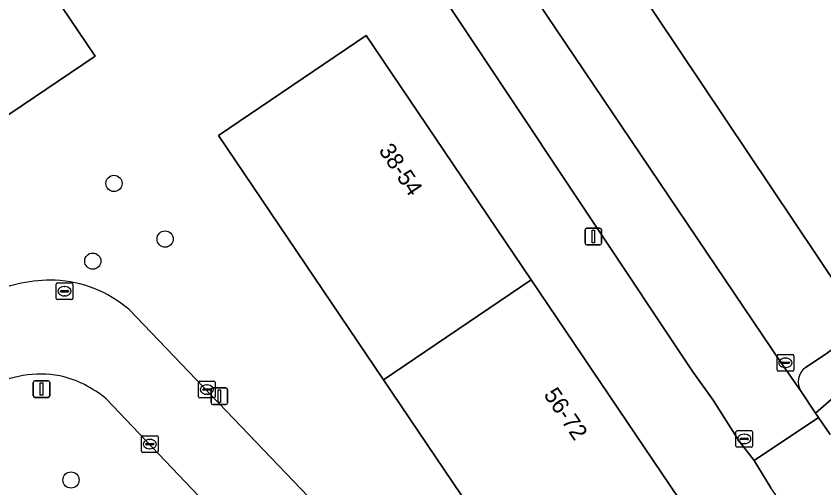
# Model space of a CAD drawing. Extents: x 157445 to 158888, y 383061 to 384688.
# Drawn here: x 157905.95 to 157954.64, y 383636.55 to 383664.97 of the extents above; entities that cross this region are included whole.
import ezdxf

# ---------------------------------------------------------------- set-up
doc = ezdxf.new("R2010")
doc.units = 0
for name, color, linetype in [('IMGEO_Afsluitpaal', 7, 'Continuous'), ('IMGEO_Boom', 7, 'Continuous'), ('IMGEO_Erf', 7, 'Continuous'), ('IMGEO_Groenvoorziening', 7, 'Continuous'), ('IMGEO_Kolk', 7, 'Continuous'), ('IMGEO_Lichtmast', 7, 'Continuous'), ('IMGEO_Pand', 7, 'Continuous'), ('IMGEO_Pand_nummerreeks', 7, 'Continuous'), ('IMGEO_Parkeervlak_open', 7, 'Continuous'), ('IMGEO_Rijbaan_lokaal_open', 7, 'Continuous'), ('IMGEO_Rioolput', 7, 'Continuous')]:
    doc.layers.add(name, color=color, linetype=linetype)

msp = doc.modelspace()

# ---------------------------------------------------------------- linework, layer by layer
at = {"layer": 'IMGEO_Afsluitpaal'}
for p, q in [((157906.986, 383642.101), (157906.986, 383642.901)), ((157906.986, 383642.901), (157906.986, 383642.101)), ((157907.086, 383643.001), (157907.876, 383643.001)), ((157907.876, 383643.001), (157907.086, 383643.001)), ((157907.976, 383642.901), (157907.976, 383642.101)), ((157907.976, 383642.101), (157907.976, 383642.901)), ((157907.876, 383642.001), (157907.086, 383642.001)), ((157907.086, 383642.001), (157907.876, 383642.001))]:
    msp.add_line(p, q, dxfattribs=at)
msp.add_lwpolyline([(157907.406, 383642.876), (157907.556, 383642.876), (157907.556, 383642.126), (157907.406, 383642.126), (157907.406, 383642.876)], dxfattribs=at)
for centre, start, end in [((157907.086, 383642.901), 90, 180), ((157907.086, 383642.901), 90, 180), ((157907.876, 383642.901), 0, 90), ((157907.876, 383642.901), 360, 90), ((157907.086, 383642.101), 180, 270), ((157907.086, 383642.101), 180, 270), ((157907.876, 383642.101), 270, 0), ((157907.876, 383642.101), 270, 0)]:
    msp.add_arc(centre, 0.1, start, end, dxfattribs=at)
at = {"layer": 'IMGEO_Boom'}
for centre in [(157911.85, 383654.891), (157914.933, 383651.54), (157910.574, 383650.211), (157909.261, 383637.023)]:
    msp.add_circle(centre, 0.489, dxfattribs=at)
at = {"layer": 'IMGEO_Erf'}
for points in [[(157910.708, 383662.557), (157896.018, 383652.639), (157881.348, 383642.734), (157866.679, 383632.83), (157860.68, 383641.715), (157875.349, 383651.619), (157890.019, 383661.524), (157904.709, 383671.442)], [(157937.002, 383649.077), (157946.95, 383634.356), (157938.043, 383628.337), (157928.095, 383643.059), (157918.147, 383657.78), (157927.053, 383663.799)]]:
    msp.add_lwpolyline(points, close=True, dxfattribs=at)
for points in [[(157951.452, 383636.551), (157950.441, 383638.194), (157949.532, 383639.373), (157947.974, 383641.838), (157946.693, 383643.602), (157928.556, 383670.863)], [(157912.74, 383647.308), (157931.241, 383628.001), (157933.454, 383625.717), (157933.725, 383625.488), (157936.515, 383622.656)]]:
    msp.add_lwpolyline(points, dxfattribs=at)
for centre, radius, start, end in [((157908.033, 383640.438), 8.627, 88.2447, 115.4015), ((157907.971, 383641.728), 7.341, 49.4821, 87.4542), ((157947.543, 383633.724), 4.824, 13.0192, 35.8737)]:
    msp.add_arc(centre, radius, start, end, dxfattribs=at)
at = {"layer": 'IMGEO_Groenvoorziening'}
for points in [[(157953.262, 383642.362), (157954.137, 383641.044), (157960.204, 383646.341), (157971.221, 383655.96), (157974.004, 383658.64), (157979.152, 383663.586), (157960.073, 383683.218), (157955.049, 383688.388)], [(157955.049, 383688.388), (157960.073, 383683.218), (157979.152, 383663.586), (157974.004, 383658.64), (157971.221, 383655.96), (157960.204, 383646.341), (157954.137, 383641.044), (157954.312, 383640.78), (157955.018, 383639.772)], [(157952.147, 383685.879), (157954.595, 383682.214), (157941.682, 383673.395), (157940.516, 383672.635), (157940.398, 383672.541), (157941.054, 383671.576), (157940.438, 383671.17), (157940.53, 383671.028), (157941.691, 383669.256), (157957.062, 383646.289), (157954.71, 383644.581), (157953.523, 383643.804)], [(157931.466, 383618.42), (157930.811, 383617.784), (157919.659, 383629.217), (157921.703, 383631.069), (157911.384, 383641.907)]]:
    msp.add_lwpolyline(points, dxfattribs=at)
for centre, radius, start, end in [((157954.187, 383642.939), 1.09, 127.5105, 211.9707), ((157907.423, 383636.771), 6.631, 79.9618, 118.2437), ((157907.114, 383636.834), 6.631, 49.9123, 77.2357)]:
    msp.add_arc(centre, radius, start, end, dxfattribs=at)
at = {"layer": 'IMGEO_Kolk'}
for p, q in [((157951.821, 383643.661), (157951.821, 383644.513)), ((157951.896, 383644.587), (157952.748, 383644.587)), ((157952.822, 383644.513), (157952.822, 383643.661)), ((157952.08, 383644.081), (157952.08, 383644.093)), ((157952.518, 383644.044), (157952.12, 383644.044)), ((157952.123, 383644.13), (157952.521, 383644.13)), ((157952.309, 383644.367), (157952.334, 383644.367)), ((157952.564, 383644.093), (157952.564, 383644.081)), ((157952.748, 383643.587), (157951.896, 383643.587)), ((157952.332, 383643.807), (157952.307, 383643.807)), ((157916.949, 383642.043), (157916.949, 383642.895)), ((157917.024, 383642.969), (157917.876, 383642.969)), ((157917.437, 383642.749), (157917.462, 383642.749)), ((157917.95, 383642.895), (157917.95, 383642.043)), ((157917.208, 383642.463), (157917.208, 383642.475)), ((157917.646, 383642.426), (157917.248, 383642.426)), ((157917.251, 383642.512), (157917.649, 383642.512)), ((157917.46, 383642.189), (157917.435, 383642.189)), ((157917.692, 383642.475), (157917.692, 383642.463)), ((157917.876, 383641.969), (157917.024, 383641.969)), ((157913.584, 383639.689), (157914.436, 383639.689)), ((157949.341, 383639.071), (157949.341, 383639.923)), ((157949.416, 383639.997), (157950.268, 383639.997)), ((157949.829, 383639.777), (157949.854, 383639.777)), ((157950.342, 383639.923), (157950.342, 383639.071)), ((157913.509, 383638.763), (157913.509, 383639.615)), ((157913.768, 383639.183), (157913.768, 383639.195)), ((157913.811, 383639.232), (157914.209, 383639.232)), ((157913.997, 383639.469), (157914.022, 383639.469)), ((157914.252, 383639.195), (157914.252, 383639.183)), ((157914.51, 383639.615), (157914.51, 383638.763)), ((157949.6, 383639.491), (157949.6, 383639.503)), ((157950.038, 383639.454), (157949.64, 383639.454)), ((157949.643, 383639.54), (157950.041, 383639.54)), ((157949.852, 383639.217), (157949.827, 383639.217)), ((157950.084, 383639.503), (157950.084, 383639.491)), ((157914.436, 383638.689), (157913.584, 383638.689)), ((157914.206, 383639.146), (157913.808, 383639.146)), ((157914.02, 383638.909), (157913.995, 383638.909)), ((157950.268, 383638.997), (157949.416, 383638.997))]:
    msp.add_line(p, q, dxfattribs=at)
for points in [[(157951.821, 383643.661), (157951.821, 383644.513)], [(157951.896, 383644.587), (157952.748, 383644.587)], [(157952.822, 383644.513), (157952.822, 383643.661)], [(157952.748, 383643.587), (157951.896, 383643.587)], [(157916.949, 383642.043), (157916.949, 383642.895)], [(157917.024, 383642.969), (157917.876, 383642.969)], [(157917.95, 383642.895), (157917.95, 383642.043)], [(157917.876, 383641.969), (157917.024, 383641.969)], [(157913.584, 383639.689), (157914.436, 383639.689)], [(157949.341, 383639.071), (157949.341, 383639.923)], [(157949.416, 383639.997), (157950.268, 383639.997)], [(157950.342, 383639.923), (157950.342, 383639.071)], [(157913.509, 383638.763), (157913.509, 383639.615)], [(157914.51, 383639.615), (157914.51, 383638.763)], [(157914.436, 383638.689), (157913.584, 383638.689)], [(157950.268, 383638.997), (157949.416, 383638.997)]]:
    msp.add_lwpolyline(points, dxfattribs=at)
for centre, radius, start, end in [((157951.898, 383644.511), 0.0765, 91.552, 178.448), ((157951.898, 383644.511), 0.0765, 91.552, 178.448), ((157952.746, 383644.511), 0.0765, 1.552, 88.448), ((157952.746, 383644.511), 0.0765, 1.552, 88.448), ((157952.12, 383644.09), 0.0403, 85.8775, 175.7526), ((157952.117, 383644.08), 0.0366, 178.938, 274.7102), ((157952.521, 383644.087), 0.043, 264.8664, 352.4533), ((157952.525, 383644.092), 0.0386, 1.7309, 96.639), ((157951.898, 383643.663), 0.0765, 181.552, 268.448), ((157951.898, 383643.663), 0.0765, 181.552, 268.448), ((157952.746, 383643.663), 0.0765, 271.552, 358.448), ((157952.746, 383643.663), 0.0765, 271.552, 358.448), ((157917.026, 383642.893), 0.0765, 91.552, 178.448), ((157917.026, 383642.893), 0.0765, 91.552, 178.448), ((157917.874, 383642.893), 0.0765, 1.552, 88.448), ((157917.874, 383642.893), 0.0765, 1.552, 88.448), ((157917.248, 383642.472), 0.0403, 85.8775, 175.7526), ((157917.245, 383642.462), 0.0366, 178.938, 274.7102), ((157917.649, 383642.469), 0.043, 264.8664, 352.4533), ((157917.653, 383642.474), 0.0386, 1.7309, 96.639), ((157917.026, 383642.045), 0.0765, 181.552, 268.448), ((157917.026, 383642.045), 0.0765, 181.552, 268.448), ((157917.874, 383642.045), 0.0765, 271.552, 358.448), ((157917.874, 383642.045), 0.0765, 271.552, 358.448), ((157913.586, 383639.613), 0.0765, 91.552, 178.448), ((157913.586, 383639.613), 0.0765, 91.552, 178.448), ((157914.434, 383639.613), 0.0765, 1.552, 88.448), ((157914.434, 383639.613), 0.0765, 1.552, 88.448), ((157949.418, 383639.921), 0.0765, 91.552, 178.448), ((157949.418, 383639.921), 0.0765, 91.552, 178.448), ((157950.266, 383639.921), 0.0765, 1.552, 88.448), ((157950.266, 383639.921), 0.0765, 1.552, 88.448), ((157913.808, 383639.192), 0.0403, 85.8775, 175.7526), ((157913.805, 383639.182), 0.0366, 178.938, 274.7102), ((157914.209, 383639.189), 0.043, 264.8664, 352.4533), ((157914.213, 383639.194), 0.0386, 1.7309, 96.639), ((157949.64, 383639.5), 0.0403, 85.8775, 175.7526), ((157949.637, 383639.49), 0.0366, 178.938, 274.7102), ((157950.041, 383639.497), 0.043, 264.8664, 352.4533), ((157950.045, 383639.502), 0.0386, 1.7309, 96.639), ((157913.586, 383638.765), 0.0765, 181.552, 268.448), ((157913.586, 383638.765), 0.0765, 181.552, 268.448), ((157914.434, 383638.765), 0.0765, 271.552, 358.448), ((157914.434, 383638.765), 0.0765, 271.552, 358.448), ((157949.418, 383639.073), 0.0765, 181.552, 268.448), ((157949.418, 383639.073), 0.0765, 181.552, 268.448), ((157950.266, 383639.073), 0.0765, 271.552, 358.448), ((157950.266, 383639.073), 0.0765, 271.552, 358.448)]:
    msp.add_arc(centre, radius, start, end, dxfattribs=at)
for centre, major_axis, ratio, start_param, end_param in [((157952.308, 383644.087), (-0.387, 0.002), 0.722429, 4.712389, 7.853982), ((157952.333, 383644.087), (-0.39, 0.002), 0.717154, 1.570796, 4.712389), ((157917.436, 383642.469), (-0.387, 0.002), 0.722429, 4.712389, 7.853982), ((157917.461, 383642.469), (-0.39, 0.002), 0.717154, 1.570796, 4.712389), ((157949.828, 383639.497), (-0.387, 0.002), 0.722429, 4.712389, 7.853982), ((157949.853, 383639.497), (-0.39, 0.002), 0.717154, 1.570796, 4.712389), ((157913.996, 383639.189), (-0.387, 0.002), 0.722429, 4.712389, 7.853982), ((157914.021, 383639.189), (-0.39, 0.002), 0.717154, 1.570796, 4.712389)]:
    msp.add_ellipse(centre, major_axis=major_axis, ratio=ratio, start_param=start_param, end_param=end_param, dxfattribs=at)
at = {"layer": 'IMGEO_Lichtmast'}
for p, q in [((157940.245, 383651.293), (157940.245, 383652.093)), ((157940.245, 383652.093), (157940.245, 383651.293)), ((157940.345, 383652.193), (157941.135, 383652.193)), ((157941.135, 383652.193), (157940.345, 383652.193)), ((157941.235, 383652.093), (157941.235, 383651.293)), ((157941.235, 383651.293), (157941.235, 383652.093)), ((157941.135, 383651.193), (157940.345, 383651.193)), ((157940.345, 383651.193), (157941.135, 383651.193)), ((157917.807, 383642.572), (157918.597, 383642.572)), ((157918.597, 383642.572), (157917.807, 383642.572)), ((157917.707, 383641.672), (157917.707, 383642.472)), ((157917.707, 383642.472), (157917.707, 383641.672)), ((157918.697, 383642.472), (157918.697, 383641.672)), ((157918.697, 383641.672), (157918.697, 383642.472)), ((157918.597, 383641.572), (157917.807, 383641.572)), ((157917.807, 383641.572), (157918.597, 383641.572))]:
    msp.add_line(p, q, dxfattribs=at)
for points in [[(157940.665, 383652.068), (157940.815, 383652.068), (157940.815, 383651.318), (157940.665, 383651.318), (157940.665, 383652.068)], [(157918.127, 383642.447), (157918.277, 383642.447), (157918.277, 383641.697), (157918.127, 383641.697), (157918.127, 383642.447)]]:
    msp.add_lwpolyline(points, dxfattribs=at)
for centre, start, end in [((157940.345, 383652.093), 90, 180), ((157940.345, 383652.093), 90, 180), ((157941.135, 383652.093), 0, 90), ((157941.135, 383652.093), 360, 90), ((157940.345, 383651.293), 180, 270), ((157940.345, 383651.293), 180, 270), ((157941.135, 383651.293), 270, 0), ((157941.135, 383651.293), 270, 0), ((157917.807, 383642.472), 90, 180), ((157917.807, 383642.472), 90, 180), ((157918.597, 383642.472), 0, 90), ((157918.597, 383642.472), 360, 90), ((157917.807, 383641.672), 180, 270), ((157917.807, 383641.672), 180, 270), ((157918.597, 383641.672), 270, 0), ((157918.597, 383641.672), 270, 0)]:
    msp.add_arc(centre, 0.1, start, end, dxfattribs=at)
at = {"layer": 'IMGEO_Pand'}
for points in [[(157896.018, 383652.639), (157910.708, 383662.557), (157904.709, 383671.442), (157890.019, 383661.524)], [(157937.002, 383649.077), (157927.053, 383663.799), (157918.147, 383657.78), (157928.095, 383643.059)], [(157937.002, 383649.077), (157928.095, 383643.059), (157938.043, 383628.337), (157946.95, 383634.356)]]:
    msp.add_lwpolyline(points, close=True, dxfattribs=at)
at = {"layer": 'IMGEO_Parkeervlak_open'}
for points in [[(157953.523, 383643.804), (157954.71, 383644.581), (157957.062, 383646.289), (157941.691, 383669.256), (157940.53, 383671.028), (157936.879, 383668.564)], [(157935.491, 383668.839), (157936.227, 383667.566), (157952.072, 383644.074), (157953.262, 383642.362)]]:
    msp.add_lwpolyline(points, dxfattribs=at)
msp.add_arc((157954.187, 383642.939), 1.09, 127.5105, 211.9707, dxfattribs=at)
at = {"layer": 'IMGEO_Rijbaan_lokaal_open'}
for points in [[(157928.556, 383670.863), (157946.693, 383643.602), (157947.974, 383641.838), (157949.532, 383639.373), (157950.441, 383638.194), (157954.312, 383640.78), (157954.137, 383641.044), (157953.262, 383642.362), (157952.072, 383644.074), (157936.227, 383667.566), (157935.491, 383668.839), (157935.25, 383669.228)], [(157936.515, 383622.656), (157933.725, 383625.488), (157933.454, 383625.717), (157931.241, 383628.001), (157912.74, 383647.308)], [(157911.384, 383641.907), (157921.703, 383631.069), (157928.746, 383623.671), (157930.107, 383622.403), (157933.142, 383619.262), (157933.701, 383618.684), (157934.224, 383618.002), (157938.117, 383621.259)], [(157955.018, 383639.772), (157954.312, 383640.78), (157950.441, 383638.194), (157951.452, 383636.551)]]:
    msp.add_lwpolyline(points, dxfattribs=at)
for centre, radius, start, end in [((157908.033, 383640.438), 8.627, 88.2447, 115.4015), ((157907.971, 383641.728), 7.341, 49.4821, 87.4542), ((157907.423, 383636.771), 6.631, 79.9618, 118.2437), ((157907.114, 383636.834), 6.631, 49.9123, 77.2357), ((157947.543, 383633.724), 4.824, 13.0192, 35.8737)]:
    msp.add_arc(centre, radius, start, end, dxfattribs=at)
at = {"layer": 'IMGEO_Rioolput'}
for p, q in [((157908.445, 383648.893), (157909.297, 383648.893)), ((157908.37, 383647.967), (157908.37, 383648.819)), ((157908.629, 383648.387), (157908.629, 383648.399)), ((157908.672, 383648.436), (157909.07, 383648.436)), ((157908.858, 383648.673), (157908.883, 383648.673)), ((157909.113, 383648.399), (157909.113, 383648.387)), ((157909.371, 383648.819), (157909.371, 383647.967)), ((157909.067, 383648.35), (157908.669, 383648.35)), ((157908.881, 383648.113), (157908.856, 383648.113)), ((157909.297, 383647.893), (157908.445, 383647.893))]:
    msp.add_line(p, q, dxfattribs=at)
for points in [[(157908.445, 383648.893), (157909.297, 383648.893)], [(157908.37, 383647.967), (157908.37, 383648.819)], [(157909.371, 383648.819), (157909.371, 383647.967)], [(157909.297, 383647.893), (157908.445, 383647.893)]]:
    msp.add_lwpolyline(points, dxfattribs=at)
for centre, radius, start, end in [((157908.447, 383648.817), 0.0765, 91.552, 178.448), ((157908.447, 383648.817), 0.0765, 91.552, 178.448), ((157909.295, 383648.817), 0.0765, 1.552, 88.448), ((157909.295, 383648.817), 0.0765, 1.552, 88.448), ((157908.669, 383648.396), 0.0403, 85.8775, 175.7526), ((157909.074, 383648.398), 0.0386, 1.7309, 96.639), ((157908.447, 383647.969), 0.0765, 181.552, 268.448), ((157908.447, 383647.969), 0.0765, 181.552, 268.448), ((157908.666, 383648.386), 0.0366, 178.938, 274.7102), ((157909.07, 383648.393), 0.043, 264.8664, 352.4533), ((157909.295, 383647.969), 0.0765, 271.552, 358.448), ((157909.295, 383647.969), 0.0765, 271.552, 358.448)]:
    msp.add_arc(centre, radius, start, end, dxfattribs=at)
for centre, major_axis, ratio, start_param, end_param in [((157908.857, 383648.393), (-0.387, 0.002), 0.722429, 4.712389, 7.853982), ((157908.882, 383648.393), (-0.39, 0.002), 0.717154, 1.570796, 4.712389)]:
    msp.add_ellipse(centre, major_axis=major_axis, ratio=ratio, start_param=start_param, end_param=end_param, dxfattribs=at)

# ---------------------------------------------------------------- texts
at = {"layer": 'IMGEO_Pand_nummerreeks'}
for s, p in [('38-54', (157927.772, 383656.877)), ('56-72', (157937.717, 383642.16))]:
    msp.add_text(s, height=1, rotation=304.0501, dxfattribs=at).set_placement(p)

doc.saveas('drawing.dxf')
